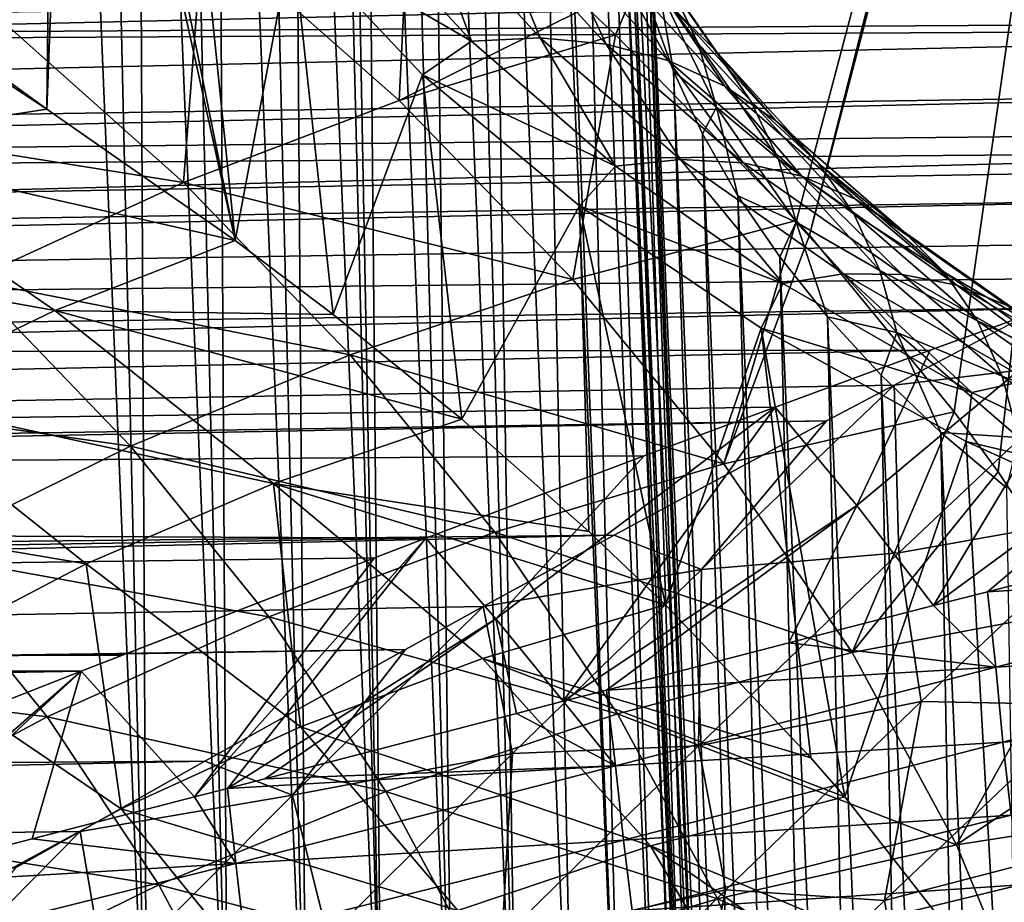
# Model space of a CAD drawing. Header units: metres. Extents: x -109 to 109, y -78 to 121.
# Tile 753 of 1056: x -16.67 to -11.45, y 1.96 to 6.64. Entities that reach past the tile are written whole.
import ezdxf

# ---------------------------------------------------------------- set-up
doc = ezdxf.new("R2010")
doc.units = ezdxf.units.M
doc.layers.add('solid_508554_SW0001', color=7, linetype='CONTINUOUS')

msp = doc.modelspace()

# ---------------------------------------------------------------- linework, layer by layer
at = {"layer": 'solid_508554_SW0001'}
for points in [[(-10.212944, 14.224391, -21.562632), (-13.514288, 6.563154, -34.832283), (-13.668057, 6.707753, -34.581833)], [(-10.212944, 14.224391, -21.562632), (-10.413769, 13.676617, -22.511406), (-13.514288, 6.563154, -34.832283)], [(-10.413769, 13.676617, -22.511406), (-12.554929, 5.577331, -36.53978), (-13.514288, 6.563154, -34.832283)], [(-10.413769, 13.676617, -22.511406), (-12.486519, 5.500618, -36.672649), (-12.554929, 5.577331, -36.53978)], [(-10.413769, 13.676617, -22.511406), (-10.497465, 13.12061, -23.474436), (-12.486519, 5.500618, -36.672649)], [(-26.596136, 13.493012, -16.429419), (-16.850021, 6.37776, -28.753395), (-16.528309, 6.168246, -29.116283)], [(-16.481787, 10.233906, -22.074356), (-26.596136, 13.493012, -16.429419), (-16.528309, 6.168246, -29.116283)], [(-10.497465, 13.12061, -23.474436), (-11.719492, 4.563523, -38.295746), (-12.486519, 5.500618, -36.672649)], [(-10.497465, 13.12061, -23.474436), (-11.486973, 4.24539, -38.846767), (-11.719492, 4.563523, -38.295746)], [(-10.497465, 13.12061, -23.474436), (-11.010351, 3.525002, -40.094517), (-11.486973, 4.24539, -38.846767)], [(-34.869118, 11.46491, -7.773969), (-4.682198, -7.183285, 2.992571), (-32.970078, 13.057232, -8.693296)], [(-4.682198, -7.183285, 2.992571), (-4.682198, 13.057236, -8.693299), (-32.970078, 13.057232, -8.693296)], [(-16.481787, 12.484694, -12.385273), (-15.998173, 0.732994, -5.041996), (-50.503654, 0.732994, -5.041996)], [(-26.596104, 12.484694, -12.385273), (-16.481787, 12.484694, -12.385273), (-50.503654, 0.732994, -5.041996)], [(-16.268469, 12.486979, -12.395666), (-15.998173, 0.732994, -5.041996), (-16.481787, 12.484694, -12.385273)], [(-16.268469, 12.486979, -12.395666), (-16.056137, 12.481189, -12.418915), (-15.998173, 0.732994, -5.041996)], [(-16.056137, 12.481189, -12.418915), (-15.571157, 0.717728, -5.068438), (-15.998173, 0.732994, -5.041996)], [(-16.056137, 12.481189, -12.418915), (-15.845757, 12.467334, -12.454942), (-15.571157, 0.717728, -5.068438)], [(-15.845757, 12.467334, -12.454942), (-15.63845, 12.445466, -12.503591), (-15.571157, 0.717728, -5.068438)], [(-15.63845, 12.445466, -12.503591), (-15.152996, 0.672253, -5.147202), (-15.571157, 0.717728, -5.068438)], [(-15.63845, 12.445466, -12.503591), (-15.435456, 12.415709, -12.564583), (-15.152996, 0.672253, -5.147202)], [(-15.435456, 12.415709, -12.564583), (-15.237818, 12.378215, -12.637601), (-15.152996, 0.672253, -5.147202)], [(-15.237818, 12.378215, -12.637601), (-14.752173, 0.597513, -5.276656), (-15.152996, 0.672253, -5.147202)], [(-15.237818, 12.378215, -12.637601), (-15.046507, 12.333173, -12.722282), (-14.752173, 0.597513, -5.276656)], [(-15.046507, 12.333173, -12.722282), (-14.975811, 12.314162, -12.75736), (-14.752173, 0.597513, -5.276656)], [(-14.975811, 12.314162, -12.75736), (-14.862483, 12.280807, -12.818206), (-14.752173, 0.597513, -5.276656)], [(-14.862483, 12.280807, -12.818206), (-14.376807, 0.495039, -5.454146), (-14.752173, 0.597513, -5.276656)], [(-14.862483, 12.280807, -12.818206), (-14.686695, 12.221384, -12.924878), (-14.376807, 0.495039, -5.454146)], [(-14.686695, 12.221384, -12.924878), (-14.52005, 12.155212, -13.041749), (-14.376807, 0.495039, -5.454146)], [(-14.52005, 12.155212, -13.041749), (-14.034492, 0.366918, -5.67606), (-14.376807, 0.495039, -5.454146)], [(-14.52005, 12.155212, -13.041749), (-14.348038, 12.074894, -13.181615), (-14.034492, 0.366918, -5.67606)], [(-14.348038, 12.074894, -13.181615), (-14.217513, 12.003996, -13.303672), (-14.034492, 0.366918, -5.67606)], [(-14.217513, 12.003996, -13.303672), (-13.732153, 0.215748, -5.937893), (-14.034492, 0.366918, -5.67606)], [(-14.217513, 12.003996, -13.303672), (-13.961012, 11.830225, -13.598656), (-13.732153, 0.215748, -5.937893)], [(-13.961012, 11.830225, -13.598656), (-13.475909, 0.04459, -6.234347), (-13.732153, 0.215748, -5.937893)], [(-13.961012, 11.830225, -13.598656), (-13.926538, 11.802172, -13.64582), (-13.475909, 0.04459, -6.234347)], [(-13.926538, 11.802172, -13.64582), (-13.755768, 11.637436, -13.9207), (-13.475909, 0.04459, -6.234347)], [(-13.755768, 11.637436, -13.9207), (-13.270961, -0.143093, -6.559423), (-13.475909, 0.04459, -6.234347)], [(-13.755768, 11.637436, -13.9207), (-13.654901, 11.50825, -14.134084), (-13.270961, -0.143093, -6.559423)], [(-13.654901, 11.50825, -14.134084), (-13.121481, -0.343504, -6.906546), (-13.270961, -0.143093, -6.559423)], [(-13.654901, 11.50825, -14.134084), (-13.605953, 11.429547, -14.263257), (-13.121481, -0.343504, -6.906546)], [(-34.869118, 11.46491, -7.773969), (-36.770775, 9.875168, -6.856131), (-4.682198, -7.183285, 2.992571)], [(-13.605953, 11.429547, -14.263257), (-13.030532, -0.552585, -7.268684), (-13.121481, -0.343504, -6.906546)], [(-13.605953, 11.429547, -14.263257), (-13.514616, 11.210789, -14.61936), (-13.030532, -0.552585, -7.268684)], [(-13.514616, 11.210789, -14.61936), (-13.511229, 11.198131, -14.639839), (-13.030532, -0.552585, -7.268684)], [(-13.511229, 11.198131, -14.639839), (-13.483615, 10.985607, -14.981767), (-13.030532, -0.552585, -7.268684)], [(-13.483615, 10.985607, -14.981767), (-13, -4.267006, -13.70225), (-13, -0.766092, -7.63849)], [(-13.483615, 10.985607, -14.981767), (-13.483615, 7.726501, -20.626705), (-13, -4.267006, -13.70225)], [(-13.030532, -0.552585, -7.268684), (-13.483615, 10.985607, -14.981767), (-13, -0.766092, -7.63849)], [(-16.402763, 9.42788, -23.470432), (-16.481787, 10.233906, -22.074356), (-16.528309, 6.168246, -29.116283)], [(-36.770775, 9.875168, -6.856131), (-37.230968, 9.509166, -6.64482), (-4.682198, -7.183285, 2.992571)], [(-37.230968, 9.509166, -6.64482), (-37.714027, 9.16053, -6.443535), (-4.682198, -7.183285, 2.992571)], [(-16.402763, 9.42788, -23.470432), (-16.528309, 6.168246, -29.116283), (-15.529893, 5.472435, -30.321465)], [(-16.165689, 8.627684, -24.856413), (-16.402763, 9.42788, -23.470432), (-15.529893, 5.472435, -30.321465)], [(-37.714027, 9.16053, -6.443535), (-38.218876, 8.830504, -6.252995), (-4.682198, -7.183285, 2.992571)], [(-38.218876, 8.830504, -6.252995), (-38.744343, 8.520358, -6.073932), (-4.682198, -7.183285, 2.992571)], [(-15.772943, 7.843112, -26.215332), (-16.165689, 8.627684, -24.856413), (-15.529893, 5.472435, -30.321465)], [(-38.744343, 8.520358, -6.073932), (-39.28907, 8.231194, -5.906983), (-4.682198, -7.183285, 2.992571)], [(-39.28907, 8.231194, -5.906983), (-39.851555, 7.963991, -5.752713), (-4.682198, -7.183285, 2.992571)], [(-80.94873, 6.774532, 22.816147), (-80.942688, 6.112683, 22.975096), (-5.591824, 7.937813, 24.85957)], [(-80.942688, 6.112683, 22.975096), (-6.763608, 7.378486, 24.960306), (-5.591824, 7.937813, 24.85957)], [(-39.851555, 7.963991, -5.752713), (-40.430286, 7.719659, -5.611648), (-4.682198, -7.183285, 2.992571)], [(-15.228233, 7.081518, -27.534451), (-15.772943, 7.843112, -26.215332), (-15.529893, 5.472435, -30.321465)], [(-13.483615, 7.726501, -20.626705), (-13.466309, 7.385034, -21.218143), (-13, -4.267006, -13.70225)], [(-40.430286, 7.719659, -5.611648), (-40.88192, 7.549141, -5.513199), (-4.682198, -7.183285, 2.992571)], [(-40.88192, 7.549141, -5.513199), (-41.024212, 7.498913, -5.4842), (-4.682198, -7.183285, 2.992571)], [(-14.661793, 6.215085, -35.330021), (-15.699041, 7.13377, -33.739044), (-14.595566, 7.517538, -33.179245)], [(-13.668057, 6.707753, -34.581833), (-14.661793, 6.215085, -35.330021), (-14.595566, 7.517538, -33.179245)], [(-41.024212, 7.498913, -5.4842), (-41.632576, 7.302232, -5.370646), (-4.682198, -7.183285, 2.992571)], [(-80.942688, 6.112683, 22.975096), (-7.605454, 6.968668, 25.014835), (-6.763608, 7.378486, 24.960306)], [(-13.466309, 7.385034, -21.218143), (-12.982184, -4.607184, -14.291457), (-13, -4.267006, -13.70225)], [(-13.466309, 7.385034, -21.218143), (-13.414434, 7.044444, -21.808064), (-12.982184, -4.607184, -14.291457)], [(-41.632576, 7.302232, -5.370646), (-42.254608, 7.130056, -5.271241), (-4.682198, -7.183285, 2.992571)], [(-5.058661, 7.233901, 21.748165), (-51.110764, 6.363555, 20.544594), (-51.108322, 7.094298, 20.301525)], [(-5.058661, 7.233901, 21.748165), (-6.852509, 6.642309, 21.841087), (-51.110764, 6.363555, 20.544594)], [(-14.913551, 7.223379, -27.23035), (-15.228233, 7.081518, -27.534451), (-14.278491, 6.528084, -28.434635)], [(-14.913551, 7.223379, -27.23035), (-14.278491, 6.528084, -28.434635), (-14.53311, 7.224071, -27.054882)], [(-14.53311, 7.224071, -27.054882), (-13.91425, 6.546513, -28.228445), (-14.167648, 7.173059, -26.856487)], [(-14.278491, 6.528084, -28.434635), (-13.91425, 6.546513, -28.228445), (-14.53311, 7.224071, -27.054882)], [(-14.167648, 7.173059, -26.856487), (-13.56435, 6.51254, -28.00054), (-13.824293, 7.07134, -26.639036)], [(-13.91425, 6.546513, -28.228445), (-13.56435, 6.51254, -28.00054), (-14.167648, 7.173059, -26.856487)], [(-42.254608, 7.130056, -5.271241), (-42.889103, 6.983013, -5.186345), (-4.682198, -7.183285, 2.992571)], [(-15.803199, 5.780092, -35.770176), (-16.798094, 6.664464, -34.239326), (-15.699041, 7.13377, -33.739044)], [(-14.661793, 6.215085, -35.330021), (-15.803199, 5.780092, -35.770176), (-15.699041, 7.13377, -33.739044)], [(-13.426444, 7.11567, -24.826286), (-12.990903, 6.486464, -25.916105), (-13.225767, 6.83075, -24.593748)], [(-13.230126, 6.724661, -26.164215), (-12.990903, 6.486464, -25.916105), (-13.426444, 7.11567, -24.826286)], [(-13.381315, 7.1464, -23.269798), (-13.075571, 6.516252, -24.361248), (-13.282267, 6.803792, -23.04995)], [(-13.225767, 6.83075, -24.593748), (-13.075571, 6.516252, -24.361248), (-13.381315, 7.1464, -23.269798)], [(-15.228233, 7.081518, -27.534451), (-15.529893, 5.472435, -30.321465), (-15.010794, 5.079753, -31.00161)], [(-14.536806, 6.350268, -28.801012), (-15.228233, 7.081518, -27.534451), (-15.010794, 5.079753, -31.00161)], [(-14.278491, 6.528084, -28.434635), (-15.228233, 7.081518, -27.534451), (-14.536806, 6.350268, -28.801012)], [(-13.824293, 7.07134, -26.639036), (-13.235617, 6.426829, -27.755362), (-13.509741, 6.920896, -26.406769)], [(-13.56435, 6.51254, -28.00054), (-13.235617, 6.426829, -27.755362), (-13.824293, 7.07134, -26.639036)], [(-13.414434, 7.044444, -21.808064), (-12.928782, -4.946457, -14.879095), (-12.982184, -4.607184, -14.291457)], [(-13.414434, 7.044444, -21.808064), (-13.328126, 6.705604, -22.394951), (-12.928782, -4.946457, -14.879095)], [(-80.942688, 6.112683, 22.975096), (-80.938202, 5.692484, 23.051933), (-7.605454, 6.968668, 25.014835)], [(-80.938202, 5.692484, 23.051933), (-7.90768, 6.819988, 25.030664), (-7.605454, 6.968668, 25.014835)], [(-42.889103, 6.983013, -5.186345), (-43.534229, 6.861862, -5.116398), (-4.682198, -7.183285, 2.992571)], [(-13.509741, 6.920896, -26.406769), (-12.934459, 6.291049, -27.497694), (-13.230126, 6.724661, -26.164215)], [(-13.235617, 6.426829, -27.755362), (-12.934459, 6.291049, -27.497694), (-13.509741, 6.920896, -26.406769)], [(-43.534229, 6.861862, -5.116398), (-44.187977, 6.76719, -5.061739), (-4.682198, -7.183285, 2.992571)], [(-80.938202, 5.692484, 23.051933), (-80.93174, 5.154187, 23.123865), (-7.90768, 6.819988, 25.030664)], [(-80.93174, 5.154187, 23.123865), (-9.032763, 6.259046, 25.071741), (-7.90768, 6.819988, 25.030664)], [(-13.282267, 6.803792, -23.04995), (-13.207604, 6.369385, -22.977299), (-13.328126, 6.705604, -22.394951)], [(-13.282267, 6.803792, -23.04995), (-12.978785, 6.178308, -24.13332), (-13.207604, 6.369385, -22.977299)], [(-13.075571, 6.516252, -24.361248), (-12.978785, 6.178308, -24.13332), (-13.282267, 6.803792, -23.04995)], [(-13.225767, 6.83075, -24.593748), (-12.796736, 6.210948, -25.667276), (-13.075571, 6.516252, -24.361248)], [(-12.990903, 6.486464, -25.916105), (-12.796736, 6.210948, -25.667276), (-13.225767, 6.83075, -24.593748)], [(-44.187977, 6.76719, -5.061739), (-44.848324, 6.699342, -5.022567), (-4.682198, -7.183285, 2.992571)], [(-44.848324, 6.699342, -5.022567), (-45.513195, 6.658569, -4.999027), (-4.682198, -7.183285, 2.992571)], [(-13.668057, 6.707753, -34.581833), (-13.514288, 6.563154, -34.832283), (-14.661793, 6.215085, -35.330021)], [(-13.328126, 6.705604, -22.394951), (-12.839952, -5.283816, -15.463417), (-12.928782, -4.946457, -14.879095)], [(-13.328126, 6.705604, -22.394951), (-13.207604, 6.369385, -22.977299), (-12.839952, -5.283816, -15.463417)], [(-13.230126, 6.724661, -26.164215), (-12.666751, 6.107852, -27.232561), (-12.990903, 6.486464, -25.916105)], [(-12.934459, 6.291049, -27.497694), (-12.666751, 6.107852, -27.232561), (-13.230126, 6.724661, -26.164215)], [(-6.852509, 6.642309, 21.841087), (-6.978152, 6.600075, 21.845884), (-51.110764, 6.363555, 20.544594)], [(-46.180508, 6.644997, -4.991191), (-50.351505, 6.265568, -4.772128), (-4.682198, -7.183285, 2.992571)], [(-45.513195, 6.658569, -4.999027), (-46.180508, 6.644997, -4.991191), (-4.682198, -7.183285, 2.992571)], [(-15.803199, 5.780092, -35.770176), (-17.883825, 6.111636, -34.679802), (-16.798094, 6.664464, -34.239326)], [(-6.978152, 6.600075, 21.845884), (-51.114517, 5.610165, 20.704668), (-51.110764, 6.363555, 20.544594)], [(-6.978152, 6.600075, 21.845884), (-8.585925, 6.051288, 21.886559), (-51.114517, 5.610165, 20.704668)], [(-13.741123, 5.265362, -36.974735), (-14.661793, 6.215085, -35.330021), (-13.514288, 6.563154, -34.832283)], [(-14.278491, 6.528084, -28.434635), (-14.536806, 6.350268, -28.801012), (-13.514122, 5.866122, -29.581188)], [(-14.278491, 6.528084, -28.434635), (-13.514122, 5.866122, -29.581188), (-13.91425, 6.546513, -28.228445)], [(-13.91425, 6.546513, -28.228445), (-13.16938, 5.901437, -29.345751), (-13.56435, 6.51254, -28.00054)], [(-13.514122, 5.866122, -29.581188), (-13.16938, 5.901437, -29.345751), (-13.91425, 6.546513, -28.228445)], [(-12.554929, 5.577331, -36.53978), (-13.741123, 5.265362, -36.974735), (-13.514288, 6.563154, -34.832283)], [(-13.56435, 6.51254, -28.00054), (-12.838212, 5.883686, -29.089748), (-13.235617, 6.426829, -27.755362)], [(-13.16938, 5.901437, -29.345751), (-12.838212, 5.883686, -29.089748), (-13.56435, 6.51254, -28.00054)], [(-13.075571, 6.516252, -24.361248), (-12.651412, 5.903488, -25.422586), (-12.978785, 6.178308, -24.13332)], [(-12.796736, 6.210948, -25.667276), (-12.651412, 5.903488, -25.422586), (-13.075571, 6.516252, -24.361248)], [(-12.990903, 6.486464, -25.916105), (-12.437715, 5.880806, -26.965134), (-12.796736, 6.210948, -25.667276)], [(-12.666751, 6.107852, -27.232561), (-12.437715, 5.880806, -26.965134), (-12.990903, 6.486464, -25.916105)], [(-13.235617, 6.426829, -27.755362), (-12.527076, 5.813215, -28.818172), (-12.934459, 6.291049, -27.497694)], [(-12.838212, 5.883686, -29.089748), (-12.527076, 5.813215, -28.818172), (-13.235617, 6.426829, -27.755362)], [(-17.760708, 5.978119, -29.341105), (-16.528309, 6.168246, -29.116283), (-16.850021, 6.37776, -28.753395)], [(-13.207604, 6.369385, -22.977299), (-12.715907, -5.618459, -16.043036), (-12.839952, -5.283816, -15.463417)], [(-13.207604, 6.369385, -22.977299), (-13.053179, 6.03665, -23.553614), (-12.715907, -5.618459, -16.043036)], [(-12.978785, 6.178308, -24.13332), (-13.053179, 6.03665, -23.553614), (-13.207604, 6.369385, -22.977299)], [(-14.536806, 6.350268, -28.801012), (-15.010794, 5.079753, -31.00161), (-14.328008, 4.525234, -31.962065)], [(-13.705361, 5.656452, -30.002739), (-14.536806, 6.350268, -28.801012), (-14.328008, 4.525234, -31.962065)], [(-13.514122, 5.866122, -29.581188), (-14.536806, 6.350268, -28.801012), (-13.705361, 5.656452, -30.002739)], [(-50.351505, 6.265568, -4.772128), (-50.351505, -7.183285, 2.992571), (-4.682198, -7.183285, 2.992571)], [(-12.934459, 6.291049, -27.497694), (-12.24204, 5.691398, -28.536322), (-12.666751, 6.107852, -27.232561)], [(-12.527076, 5.813215, -28.818172), (-12.24204, 5.691398, -28.536322), (-12.934459, 6.291049, -27.497694)], [(-80.93174, 5.154187, 23.123865), (-80.924133, 4.591235, 23.167868), (-9.032763, 6.259046, 25.071741)], [(-80.924133, 4.591235, 23.167868), (-9.83484, 5.852258, 25.083288), (-9.032763, 6.259046, 25.071741)], [(-13.741123, 5.265362, -36.974735), (-15.803199, 5.780092, -35.770176), (-14.661793, 6.215085, -35.330021)], [(-12.796736, 6.210948, -25.667276), (-12.251815, 5.614343, -26.700626), (-12.651412, 5.903488, -25.422586)], [(-12.437715, 5.880806, -26.965134), (-12.251815, 5.614343, -26.700626), (-12.796736, 6.210948, -25.667276)], [(-17.760708, 5.978119, -29.341105), (-15.529893, 5.472435, -30.321465), (-16.528309, 6.168246, -29.116283)], [(-12.978785, 6.178308, -24.13332), (-12.865246, 5.708252, -24.122414), (-13.053179, 6.03665, -23.553614)], [(-12.978785, 6.178308, -24.13332), (-12.557765, 5.570079, -25.186802), (-12.865246, 5.708252, -24.122414)], [(-12.651412, 5.903488, -25.422586), (-12.557765, 5.570079, -25.186802), (-12.978785, 6.178308, -24.13332)], [(-15.803199, 5.780092, -35.770176), (-16.930702, 5.261013, -36.151043), (-17.883825, 6.111636, -34.679802)], [(-12.666751, 6.107852, -27.232561), (-11.988664, 5.52061, -28.249693), (-12.437715, 5.880806, -26.965134)], [(-12.24204, 5.691398, -28.536322), (-11.988664, 5.52061, -28.249693), (-12.666751, 6.107852, -27.232561)], [(-8.585925, 6.051288, 21.886559), (-8.890319, 5.945632, 21.88983), (-51.114517, 5.610165, 20.704668)], [(-13.053179, 6.03665, -23.553614), (-12.557047, -5.949308, -16.616083), (-12.715907, -5.618459, -16.043036)], [(-13.053179, 6.03665, -23.553614), (-12.865246, 5.708252, -24.122414), (-12.557047, -5.949308, -16.616083)], [(-16.485723, 5.101154, -30.859787), (-17.760708, 5.978119, -29.341105), (-18.664722, 5.492297, -29.871483)], [(-16.485723, 5.101154, -30.859787), (-15.529893, 5.472435, -30.321465), (-17.760708, 5.978119, -29.341105)], [(-8.890319, 5.945632, 21.88983), (-51.119534, 4.843579, 20.77973), (-51.114517, 5.610165, 20.704668)], [(-8.890319, 5.945632, 21.88983), (-10.252916, 5.46583, 21.886436), (-51.119534, 4.843579, 20.77973)], [(-13.514122, 5.866122, -29.581188), (-12.627367, 5.243485, -30.659626), (-13.16938, 5.901437, -29.345751)], [(-13.16938, 5.901437, -29.345751), (-12.305246, 5.294684, -30.396677), (-12.838212, 5.883686, -29.089748)], [(-12.627367, 5.243485, -30.659626), (-12.305246, 5.294684, -30.396677), (-13.16938, 5.901437, -29.345751)], [(-12.651412, 5.903488, -25.422586), (-12.112679, 5.313658, -26.444201), (-12.557765, 5.570079, -25.186802)], [(-12.251815, 5.614343, -26.700626), (-12.112679, 5.313658, -26.444201), (-12.651412, 5.903488, -25.422586)], [(-80.924133, 4.591235, 23.167868), (-10.148746, 5.691421, 25.083662), (-9.83484, 5.852258, 25.083288)], [(-13.514122, 5.866122, -29.581188), (-13.705361, 5.656452, -30.002739), (-12.627367, 5.243485, -30.659626)], [(-12.838212, 5.883686, -29.089748), (-11.995809, 5.292191, -30.114248), (-12.527076, 5.813215, -28.818172)], [(-12.305246, 5.294684, -30.396677), (-11.995809, 5.292191, -30.114248), (-12.838212, 5.883686, -29.089748)], [(-12.437715, 5.880806, -26.965134), (-11.771888, 5.304184, -27.963873), (-12.251815, 5.614343, -26.700626)], [(-11.988664, 5.52061, -28.249693), (-11.771888, 5.304184, -27.963873), (-12.437715, 5.880806, -26.965134)], [(-12.527076, 5.813215, -28.818172), (-11.705088, 5.236054, -29.817844), (-12.24204, 5.691398, -28.536322)], [(-11.995809, 5.292191, -30.114248), (-11.705088, 5.236054, -29.817844), (-12.527076, 5.813215, -28.818172)], [(-14.92067, 4.865886, -37.352619), (-16.930702, 5.261013, -36.151043), (-15.803199, 5.780092, -35.770176)], [(-13.741123, 5.265362, -36.974735), (-14.92067, 4.865886, -37.352619), (-15.803199, 5.780092, -35.770176)], [(-80.924133, 4.591235, 23.167868), (-80.918129, 4.185856, 23.180025), (-10.148746, 5.691421, 25.083662)], [(-80.918129, 4.185856, 23.180025), (-11.266255, 5.112192, 25.065367), (-10.148746, 5.691421, 25.083662)], [(-12.865246, 5.708252, -24.122414), (-12.363714, -6.275648, -17.18132), (-12.557047, -5.949308, -16.616083)], [(-12.865246, 5.708252, -24.122414), (-12.644288, 5.385036, -24.682241), (-12.363714, -6.275648, -17.18132)], [(-12.557765, 5.570079, -25.186802), (-12.644288, 5.385036, -24.682241), (-12.865246, 5.708252, -24.122414)], [(-12.24204, 5.691398, -28.536322), (-11.438755, 5.12737, -29.513247), (-11.988664, 5.52061, -28.249693)], [(-11.705088, 5.236054, -29.817844), (-11.438755, 5.12737, -29.513247), (-12.24204, 5.691398, -28.536322)], [(-13.705361, 5.656452, -30.002739), (-14.328008, 4.525234, -31.962065), (-13.656285, 3.929888, -32.993237)], [(-13.705361, 5.656452, -30.002739), (-13.656285, 3.929888, -32.993237), (-13.249446, 3.540619, -33.667469)], [(-12.741879, 5.006721, -31.128103), (-13.705361, 5.656452, -30.002739), (-13.249446, 3.540619, -33.667469)], [(-12.627367, 5.243485, -30.659626), (-13.705361, 5.656452, -30.002739), (-12.741879, 5.006721, -31.128103)], [(-12.251815, 5.614343, -26.700626), (-11.595941, 5.046339, -27.684439), (-12.112679, 5.313658, -26.444201)], [(-11.771888, 5.304184, -27.963873), (-11.595941, 5.046339, -27.684439), (-12.251815, 5.614343, -26.700626)], [(-12.939857, 4.288537, -38.666374), (-13.741123, 5.265362, -36.974735), (-12.554929, 5.577331, -36.53978)], [(-12.486519, 5.500618, -36.672649), (-12.939857, 4.288537, -38.666374), (-12.554929, 5.577331, -36.53978)], [(-12.557765, 5.570079, -25.186802), (-12.390873, 5.06783, -25.231659), (-12.644288, 5.385036, -24.682241)], [(-12.557765, 5.570079, -25.186802), (-12.023021, 4.984616, -26.200855), (-12.390873, 5.06783, -25.231659)], [(-12.112679, 5.313658, -26.444201), (-12.023021, 4.984616, -26.200855), (-12.557765, 5.570079, -25.186802)], [(-17.435696, 4.644166, -31.339434), (-16.485723, 5.101154, -30.859787), (-18.664722, 5.492297, -29.871483)], [(-12.486519, 5.500618, -36.672649), (-11.719492, 4.563523, -38.295746), (-12.939857, 4.288537, -38.666374)], [(-11.988664, 5.52061, -28.249693), (-11.202004, 4.968256, -29.206398), (-11.771888, 5.304184, -27.963873)], [(-11.438755, 5.12737, -29.513247), (-11.202004, 4.968256, -29.206398), (-11.988664, 5.52061, -28.249693)], [(-10.252916, 5.46583, 21.886436), (-10.788867, 5.274172, 21.876749), (-51.119534, 4.843579, 20.77973)], [(-16.485723, 5.101154, -30.859787), (-15.010794, 5.079753, -31.00161), (-15.529893, 5.472435, -30.321465)], [(-12.644288, 5.385036, -24.682241), (-12.136565, -6.596372, -17.736832), (-12.363714, -6.275648, -17.18132)], [(-12.644288, 5.385036, -24.682241), (-12.390873, 5.06783, -25.231659), (-12.136565, -6.596372, -17.736832)], [(-10.788867, 5.274172, 21.876749), (-11.846932, 4.890662, 21.843119), (-51.119534, 4.843579, 20.77973)], [(-12.627367, 5.243485, -30.659626), (-11.626257, 4.665814, -31.660181), (-12.305246, 5.294684, -30.396677)], [(-12.305246, 5.294684, -30.396677), (-11.329675, 4.731749, -31.37171), (-11.995809, 5.292191, -30.114248)], [(-11.626257, 4.665814, -31.660181), (-11.329675, 4.731749, -31.37171), (-12.305246, 5.294684, -30.396677)], [(-12.234701, 4.066786, 21.798893), (-11.846932, 4.890662, 21.843119), (-10.788867, 5.274172, 21.876749)], [(-11.82825, 3.536993, 21.846523), (-12.234701, 4.066786, 21.798893), (-10.788867, 5.274172, 21.876749)], [(-12.112679, 5.313658, -26.444201), (-11.464253, 4.752104, -27.41684), (-12.023021, 4.984616, -26.200855)], [(-11.595941, 5.046339, -27.684439), (-11.464253, 4.752104, -27.41684), (-12.112679, 5.313658, -26.444201)], [(-11.995809, 5.292191, -30.114248), (-11.044769, 4.743412, -31.06476), (-11.705088, 5.236054, -29.817844)], [(-11.329675, 4.731749, -31.37171), (-11.044769, 4.743412, -31.06476), (-11.995809, 5.292191, -30.114248)], [(-11.82825, 3.536993, 21.846523), (-10.788867, 5.274172, 21.876749), (-10.300329, 4.660298, 21.934893)], [(-11.771888, 5.304184, -27.963873), (-10.999453, 4.761817, -28.90328), (-11.595941, 5.046339, -27.684439)], [(-11.202004, 4.968256, -29.206398), (-10.999453, 4.761817, -28.90328), (-11.771888, 5.304184, -27.963873)], [(-16.085773, 4.381734, -37.671745), (-18.036983, 4.661149, -36.470108), (-16.930702, 5.261013, -36.151043)], [(-14.92067, 4.865886, -37.352619), (-16.085773, 4.381734, -37.671745), (-16.930702, 5.261013, -36.151043)], [(-12.939857, 4.288537, -38.666374), (-14.92067, 4.865886, -37.352619), (-13.741123, 5.265362, -36.974735)], [(-12.627367, 5.243485, -30.659626), (-12.741879, 5.006721, -31.128103), (-11.626257, 4.665814, -31.660181)], [(-11.705088, 5.236054, -29.817844), (-10.777098, 4.700575, -30.745321), (-11.438755, 5.12737, -29.513247)], [(-11.044769, 4.743412, -31.06476), (-10.777098, 4.700575, -30.745321), (-11.705088, 5.236054, -29.817844)], [(-80.918129, 4.185856, 23.180025), (-80.906685, 3.483892, 23.162571), (-11.266255, 5.112192, 25.065367)], [(-80.906685, 3.483892, 23.162571), (-12.037889, 4.705667, 25.034185), (-11.266255, 5.112192, 25.065367)], [(-17.435696, 4.644166, -31.339434), (-15.326728, 4.184668, -32.446903), (-16.485723, 5.101154, -30.859787)], [(-16.485723, 5.101154, -30.859787), (-14.328008, 4.525234, -31.962065), (-15.010794, 5.079753, -31.00161)], [(-16.485723, 5.101154, -30.859787), (-15.326728, 4.184668, -32.446903), (-14.328008, 4.525234, -31.962065)], [(-12.390873, 5.06783, -25.231659), (-11.876063, -6.910825, -18.281479), (-12.136565, -6.596372, -17.736832)], [(-12.390873, 5.06783, -25.231659), (-12.10565, 4.757448, -25.769255), (-11.876063, -6.910825, -18.281479)], [(-12.023021, 4.984616, -26.200855), (-12.10565, 4.757448, -25.769255), (-12.390873, 5.06783, -25.231659)], [(-10.932477, 4.836919, 25.089697), (-11.266255, 5.112192, 25.065367), (-12.037889, 4.705667, 25.034185)], [(-11.595941, 5.046339, -27.684439), (-10.835051, 4.512079, -28.609804), (-11.464253, 4.752104, -27.41684)], [(-10.999453, 4.761817, -28.90328), (-10.835051, 4.512079, -28.609804), (-11.595941, 5.046339, -27.684439)], [(-12.741879, 5.006721, -31.128103), (-13.249446, 3.540619, -33.667469), (-12.479589, 2.730027, -35.071453)], [(-12.741879, 5.006721, -31.128103), (-12.479589, 2.730027, -35.071453), (-12.299824, 2.52392, -35.428444)], [(-11.655655, 4.407351, -32.166245), (-12.741879, 5.006721, -31.128103), (-12.299824, 2.52392, -35.428444)], [(-11.626257, 4.665814, -31.660181), (-12.741879, 5.006721, -31.128103), (-11.655655, 4.407351, -32.166245)], [(-12.023021, 4.984616, -26.200855), (-11.789352, 4.454689, -26.29365), (-12.10565, 4.757448, -25.769255)], [(-12.023021, 4.984616, -26.200855), (-11.379394, 4.427219, -27.166296), (-11.789352, 4.454689, -26.29365)], [(-11.464253, 4.752104, -27.41684), (-11.379394, 4.427219, -27.166296), (-12.023021, 4.984616, -26.200855)], [(-11.846932, 4.890662, 21.843119), (-51.125755, 4.073412, 20.768854), (-51.119534, 4.843579, 20.77973)], [(-11.846932, 4.890662, 21.843119), (-12.667945, 4.588662, 21.803179), (-51.125755, 4.073412, 20.768854)], [(-14.153237, 3.925648, -38.980072), (-16.085773, 4.381734, -37.671745), (-14.92067, 4.865886, -37.352619)], [(-12.939857, 4.288537, -38.666374), (-14.153237, 3.925648, -38.980072), (-14.92067, 4.865886, -37.352619)], [(-12.234701, 4.066786, 21.798893), (-12.667945, 4.588662, 21.803179), (-11.846932, 4.890662, 21.843119)], [(-10.932477, 4.836919, 25.089697), (-12.037889, 4.705667, 25.034185), (-12.012669, 3.816199, 25.038902)], [(-10.932477, 4.836919, 25.089697), (-12.012669, 3.816199, 25.038902), (-10.841434, 4.025293, 25.189739)], [(-12.10565, 4.757448, -25.769255), (-11.583113, -7.217917, -18.813379), (-11.876063, -6.910825, -18.281479)], [(-12.10565, 4.757448, -25.769255), (-11.789352, 4.454689, -26.29365), (-11.583113, -7.217917, -18.813379)], [(-11.464253, 4.752104, -27.41684), (-10.712005, 4.223912, -28.331697), (-11.379394, 4.427219, -27.166296)], [(-10.835051, 4.512079, -28.609804), (-10.712005, 4.223912, -28.331697), (-11.464253, 4.752104, -27.41684)], [(-80.906685, 3.483892, 23.162571), (-12.395479, 4.515645, 25.014395), (-12.037889, 4.705667, 25.034185)], [(-13.058967, 3.729051, 24.935703), (-12.037889, 4.705667, 25.034185), (-12.395479, 4.515645, 25.014395)], [(-13.058967, 3.729051, 24.935703), (-12.012669, 3.816199, 25.038902), (-12.037889, 4.705667, 25.034185)], [(-11.626257, 4.665814, -31.660181), (-10.519858, 4.13834, -32.573795), (-11.329675, 4.731749, -31.37171)], [(-16.085773, 4.381734, -37.671745), (-17.228872, 3.815981, -37.93), (-18.036983, 4.661149, -36.470108)], [(-11.543501, 3.610263, 21.879337), (-11.82825, 3.536993, 21.846523), (-10.300329, 4.660298, 21.934893)], [(-11.626257, 4.665814, -31.660181), (-11.655655, 4.407351, -32.166245), (-10.519858, 4.13834, -32.573795)], [(-11.029615, 3.742239, 21.937109), (-11.543501, 3.610263, 21.879337), (-10.300329, 4.660298, 21.934893)], [(-18.371218, 4.10488, -31.75807), (-16.318981, 3.757875, -32.873402), (-17.435696, 4.644166, -31.339434)], [(-17.435696, 4.644166, -31.339434), (-16.318981, 3.757875, -32.873402), (-15.326728, 4.184668, -32.446903)], [(-12.667945, 4.588662, 21.803179), (-13.361791, 4.330395, 21.75952), (-51.125755, 4.073412, 20.768854)], [(-14.147798, 3.46611, 21.61631), (-13.361791, 4.330395, 21.75952), (-12.667945, 4.588662, 21.803179)], [(-13.791989, 3.029563, 21.603554), (-14.147798, 3.46611, 21.61631), (-12.667945, 4.588662, 21.803179)], [(-13.791989, 3.029563, 21.603554), (-12.667945, 4.588662, 21.803179), (-12.234701, 4.066786, 21.798893)], [(-12.260807, 3.288546, -40.398113), (-12.939857, 4.288537, -38.666374), (-11.719492, 4.563523, -38.295746)], [(-11.486973, 4.24539, -38.846767), (-12.260807, 3.288546, -40.398113), (-11.719492, 4.563523, -38.295746)], [(-80.906685, 3.483892, 23.162571), (-80.901978, 3.216513, 23.143045), (-12.395479, 4.515645, 25.014395)], [(-80.901978, 3.216513, 23.143045), (-13.521557, 3.909743, 24.928942), (-12.395479, 4.515645, 25.014395)], [(-15.326728, 4.184668, -32.446903), (-13.656285, 3.929888, -32.993237), (-14.328008, 4.525234, -31.962065)], [(-13.058967, 3.729051, 24.935703), (-12.395479, 4.515645, 25.014395), (-13.521557, 3.909743, 24.928942)], [(-11.789352, 4.454689, -26.29365), (-11.2583, -7.517032, -19.331461), (-11.583113, -7.217917, -18.813379)], [(-11.789352, 4.454689, -26.29365), (-11.442792, 4.160327, -26.803499), (-11.2583, -7.517032, -19.331461)], [(-11.379394, 4.427219, -27.166296), (-11.442792, 4.160327, -26.803499), (-11.789352, 4.454689, -26.29365)], [(-11.655655, 4.407351, -32.166245), (-12.299824, 2.52392, -35.428444), (-11.492039, 1.491955, -37.215858)], [(-10.457149, 3.864108, -33.10717), (-11.655655, 4.407351, -32.166245), (-11.492039, 1.491955, -37.215858)], [(-10.519858, 4.13834, -32.573795), (-11.655655, 4.407351, -32.166245), (-10.457149, 3.864108, -33.10717)], [(-15.351679, 3.477466, -39.23555), (-17.228872, 3.815981, -37.93), (-16.085773, 4.381734, -37.671745)], [(-14.153237, 3.925648, -38.980072), (-15.351679, 3.477466, -39.23555), (-16.085773, 4.381734, -37.671745)], [(-13.361791, 4.330395, 21.75952), (-14.519696, 3.893447, 21.665335), (-51.125755, 4.073412, 20.768854)], [(-14.147798, 3.46611, 21.61631), (-14.519696, 3.893447, 21.665335), (-13.361791, 4.330395, 21.75952)], [(-12.260807, 3.288546, -40.398113), (-14.153237, 3.925648, -38.980072), (-12.939857, 4.288537, -38.666374)], [(-11.486973, 4.24539, -38.846767), (-11.010351, 3.525002, -40.094517), (-12.260807, 3.288546, -40.398113)], [(-15.18335, 2.894342, -34.421043), (-15.326728, 4.184668, -32.446903), (-16.318981, 3.757875, -32.873402)], [(-15.326728, 4.184668, -32.446903), (-13.249446, 3.540619, -33.667469), (-13.656285, 3.929888, -32.993237)], [(-14.219521, 3.255724, -34.068981), (-13.249446, 3.540619, -33.667469), (-15.326728, 4.184668, -32.446903)], [(-15.18335, 2.894342, -34.421043), (-14.219521, 3.255724, -34.068981), (-15.326728, 4.184668, -32.446903)], [(-14.519696, 3.893447, 21.665335), (-51.133102, 3.309304, 20.672209), (-51.125755, 4.073412, 20.768854)], [(-18.371218, 4.10488, -31.75807), (-17.296078, 3.248131, -33.239468), (-16.318981, 3.757875, -32.873402)], [(-13.562577, 3.088994, 21.633511), (-13.791989, 3.029563, 21.603554), (-12.234701, 4.066786, 21.798893)], [(-12.595902, 3.339025, 21.755096), (-13.562577, 3.088994, 21.633511), (-12.234701, 4.066786, 21.798893)], [(-12.595902, 3.339025, 21.755096), (-12.234701, 4.066786, 21.798893), (-11.82825, 3.536993, 21.846523)], [(-12.012669, 3.816199, 25.038902), (-11.893554, 3.029176, 25.139771), (-10.841434, 4.025293, 25.189739)], [(-10.841434, 4.025293, 25.189739), (-11.893554, 3.029176, 25.139771), (-10.9968, 3.010196, 25.37059)], [(-13.503618, 2.963183, -40.645943), (-15.351679, 3.477466, -39.23555), (-14.153237, 3.925648, -38.980072)], [(-12.260807, 3.288546, -40.398113), (-13.503618, 2.963183, -40.645943), (-14.153237, 3.925648, -38.980072)], [(-80.901978, 3.216513, 23.143045), (-80.886078, 2.383846, 23.036097), (-13.521557, 3.909743, 24.928942)], [(-80.886078, 2.383846, 23.036097), (-14.214992, 3.531455, 24.858089), (-13.521557, 3.909743, 24.928942)], [(-14.519696, 3.893447, 21.665335), (-14.791911, 3.789654, 21.639135), (-51.133102, 3.309304, 20.672209)], [(-15.745326, 2.522773, 21.330402), (-14.791911, 3.789654, 21.639135), (-14.519696, 3.893447, 21.665335)], [(-15.571578, 2.567863, 21.356049), (-15.745326, 2.522773, 21.330402), (-14.519696, 3.893447, 21.665335)], [(-15.571578, 2.567863, 21.356049), (-14.519696, 3.893447, 21.665335), (-14.147798, 3.46611, 21.61631)], [(-13.058967, 3.729051, 24.935703), (-13.521557, 3.909743, 24.928942), (-14.214992, 3.531455, 24.858089)], [(-10.457149, 3.864108, -33.10717), (-11.492039, 1.491955, -37.215858), (-5.75, 1.491955, -37.215858)], [(-16.527399, 2.946833, -39.431107), (-18.342405, 3.171709, -38.125275), (-17.228872, 3.815981, -37.93)], [(-15.351679, 3.477466, -39.23555), (-16.527399, 2.946833, -39.431107), (-17.228872, 3.815981, -37.93)], [(-12.012669, 3.816199, 25.038902), (-13.074714, 2.792732, 24.928492), (-11.893554, 3.029176, 25.139771)], [(-13.058967, 3.729051, 24.935703), (-13.074714, 2.792732, 24.928492), (-12.012669, 3.816199, 25.038902)], [(-14.791911, 3.789654, 21.639135), (-16.132807, 3.272483, 21.486004), (-51.133102, 3.309304, 20.672209)], [(-16.134333, 2.459574, -34.721218), (-16.318981, 3.757875, -32.873402), (-17.296078, 3.248131, -33.239468)], [(-14.791911, 3.789654, 21.639135), (-16.345831, 3.189448, 21.457819), (-16.132807, 3.272483, 21.486004)], [(-15.745326, 2.522773, 21.330402), (-16.345831, 3.189448, 21.457819), (-14.791911, 3.789654, 21.639135)], [(-16.134333, 2.459574, -34.721218), (-15.18335, 2.894342, -34.421043), (-16.318981, 3.757875, -32.873402)], [(-13.058967, 3.729051, 24.935703), (-14.214992, 3.531455, 24.858089), (-14.05948, 2.753314, 24.782314)], [(-13.058967, 3.729051, 24.935703), (-14.05948, 2.753314, 24.782314), (-13.074714, 2.792732, 24.928492)], [(-9.482802, 3.73597, 22.146383), (-11.543501, 3.610263, 21.879337), (-11.029615, 3.742239, 21.937109)], [(-11.498553, 3.211307, 21.882059), (-11.543501, 3.610263, 21.879337), (-9.482802, 3.73597, 22.146383)], [(-11.498553, 3.211307, 21.882059), (-9.482802, 3.73597, 22.146383), (-9.449465, 3.338846, 22.142536)], [(-11.498553, 3.211307, 21.882059), (-11.82825, 3.536993, 21.846523), (-11.543501, 3.610263, 21.879337)], [(-80.886078, 2.383846, 23.036097), (-14.626831, 3.304792, 24.809086), (-14.214992, 3.531455, 24.858089)], [(-15.225982, 2.532356, 24.642576), (-14.214992, 3.531455, 24.858089), (-14.626831, 3.304792, 24.809086)], [(-15.225982, 2.532356, 24.642576), (-14.05948, 2.753314, 24.782314), (-14.214992, 3.531455, 24.858089)], [(-14.219521, 3.255724, -34.068981), (-12.479589, 2.730027, -35.071453), (-13.249446, 3.540619, -33.667469)], [(-11.498553, 3.211307, 21.882059), (-12.595902, 3.339025, 21.755096), (-11.82825, 3.536993, 21.846523)], [(-11.706792, 2.269328, -42.163139), (-12.260807, 3.288546, -40.398113), (-11.010351, 3.525002, -40.094517)], [(-10.680959, 2.955245, -41.081364), (-11.706792, 2.269328, -42.163139), (-11.010351, 3.525002, -40.094517)], [(-14.731031, 2.551883, -40.836094), (-16.527399, 2.946833, -39.431107), (-15.351679, 3.477466, -39.23555)], [(-15.37358, 2.619258, 21.384949), (-15.571578, 2.567863, 21.356049), (-14.147798, 3.46611, 21.61631)], [(-14.039847, 2.965321, 21.570702), (-15.37358, 2.619258, 21.384949), (-14.147798, 3.46611, 21.61631)], [(-13.503618, 2.963183, -40.645943), (-14.731031, 2.551883, -40.836094), (-15.351679, 3.477466, -39.23555)], [(-14.039847, 2.965321, 21.570702), (-14.147798, 3.46611, 21.61631), (-13.791989, 3.029563, 21.603554)], [(-80.886078, 2.383846, 23.036097), (-80.883446, 2.255213, 23.013248), (-14.626831, 3.304792, 24.809086)], [(-80.883446, 2.255213, 23.013248), (-15.691284, 2.712717, 24.657368), (-14.626831, 3.304792, 24.809086)], [(-16.345831, 3.189448, 21.457819), (-51.141476, 2.560801, 20.491055), (-51.133102, 3.309304, 20.672209)], [(-16.132807, 3.272483, 21.486004), (-16.345831, 3.189448, 21.457819), (-51.133102, 3.309304, 20.672209)], [(-15.225982, 2.532356, 24.642576), (-14.626831, 3.304792, 24.809086), (-15.691284, 2.712717, 24.657368)], [(-11.498553, 3.211307, 21.882059), (-13.562577, 3.088994, 21.633511), (-12.595902, 3.339025, 21.755096)], [(-11.706792, 2.269328, -42.163139), (-13.503618, 2.963183, -40.645943), (-12.260807, 3.288546, -40.398113)], [(-11.460853, 2.812847, 21.82943), (-11.498553, 3.211307, 21.882059), (-9.449465, 3.338846, 22.142536)], [(-11.460853, 2.812847, 21.82943), (-9.449465, 3.338846, 22.142536), (-9.409582, 2.946307, 22.086351)], [(-17.065731, 1.95438, -34.9673), (-16.134333, 2.459574, -34.721218), (-17.296078, 3.248131, -33.239468)], [(-13.328111, 2.262587, -35.784115), (-14.219521, 3.255724, -34.068981), (-15.18335, 2.894342, -34.421043)], [(-14.219521, 3.255724, -34.068981), (-12.299824, 2.52392, -35.428444), (-12.479589, 2.730027, -35.071453)], [(-13.328111, 2.262587, -35.784115), (-12.299824, 2.52392, -35.428444), (-14.219521, 3.255724, -34.068981)], [(-16.345831, 3.189448, 21.457819), (-17.381773, 2.782107, 21.304506), (-51.141476, 2.560801, 20.491055)], [(-17.675522, 2.024262, 21.027767), (-17.381773, 2.782107, 21.304506), (-16.345831, 3.189448, 21.457819)], [(-17.581455, 2.04838, 21.043253), (-17.675522, 2.024262, 21.027767), (-16.345831, 3.189448, 21.457819)], [(-16.606375, 2.299662, 21.199398), (-17.581455, 2.04838, 21.043253), (-16.345831, 3.189448, 21.457819)], [(-16.606375, 2.299662, 21.199398), (-16.345831, 3.189448, 21.457819), (-15.745326, 2.522773, 21.330402)], [(-13.513757, 2.687869, 21.586231), (-13.562577, 3.088994, 21.633511), (-11.498553, 3.211307, 21.882059)], [(-13.513757, 2.687869, 21.586231), (-11.498553, 3.211307, 21.882059), (-11.460853, 2.812847, 21.82943)], [(-16.527399, 2.946833, -39.431107), (-17.672619, 2.336596, -39.565044), (-18.342405, 3.171709, -38.125275)], [(-13.513757, 2.687869, 21.586231), (-13.791989, 3.029563, 21.603554), (-13.562577, 3.088994, 21.633511)], [(-13.513757, 2.687869, 21.586231), (-14.039847, 2.965321, 21.570702), (-13.791989, 3.029563, 21.603554)], [(-13.074714, 2.792732, 24.928492), (-12.929623, 2.030303, 25.031757), (-11.893554, 3.029176, 25.139771)], [(-11.893554, 3.029176, 25.139771), (-12.929623, 2.030303, 25.031757), (-12.088583, 1.97369, 25.301834)], [(-11.893554, 3.029176, 25.139771), (-12.088583, 1.97369, 25.301834), (-10.9968, 3.010196, 25.37059)], [(-10.9968, 3.010196, 25.37059), (-12.088583, 1.97369, 25.301834), (-10.892466, 2.284769, 25.642366)], [(-15.935077, 2.057249, -40.967289), (-17.672619, 2.336596, -39.565044), (-16.527399, 2.946833, -39.431107)], [(-14.731031, 2.551883, -40.836094), (-15.935077, 2.057249, -40.967289), (-16.527399, 2.946833, -39.431107)], [(-13.513757, 2.687869, 21.586231), (-15.37358, 2.619258, 21.384949), (-14.039847, 2.965321, 21.570702)], [(-12.974525, 1.982293, -42.343643), (-14.731031, 2.551883, -40.836094), (-13.503618, 2.963183, -40.645943)], [(-11.706792, 2.269328, -42.163139), (-12.974525, 1.982293, -42.343643), (-13.503618, 2.963183, -40.645943)], [(-10.680959, 2.955245, -41.081364), (-10.43088, 2.466374, -41.928116), (-11.706792, 2.269328, -42.163139)], [(-11.417424, 2.42561, 21.723961), (-11.460853, 2.812847, 21.82943), (-9.409582, 2.946307, 22.086351)], [(-14.349219, 1.920298, -36.088181), (-15.18335, 2.894342, -34.421043), (-16.134333, 2.459574, -34.721218)], [(-14.349219, 1.920298, -36.088181), (-13.328111, 2.262587, -35.784115), (-15.18335, 2.894342, -34.421043)], [(-13.074714, 2.792732, 24.928492), (-14.117063, 1.769786, 24.756042), (-12.929623, 2.030303, 25.031757)], [(-14.05948, 2.753314, 24.782314), (-14.117063, 1.769786, 24.756042), (-13.074714, 2.792732, 24.928492)], [(-13.472474, 2.294264, 21.482845), (-13.513757, 2.687869, 21.586231), (-11.460853, 2.812847, 21.82943)], [(-13.472474, 2.294264, 21.482845), (-11.460853, 2.812847, 21.82943), (-11.417424, 2.42561, 21.723961)], [(-15.225982, 2.532356, 24.642576), (-15.039763, 1.780737, 24.572027), (-14.05948, 2.753314, 24.782314)], [(-14.05948, 2.753314, 24.782314), (-15.039763, 1.780737, 24.572027), (-14.117063, 1.769786, 24.756042)], [(-80.883446, 2.255213, 23.013248), (-80.862701, 1.310964, 22.791866), (-15.691284, 2.712717, 24.657368)], [(-80.862701, 1.310964, 22.791866), (-16.352505, 2.340196, 24.543859), (-15.691284, 2.712717, 24.657368)], [(-15.225982, 2.532356, 24.642576), (-15.691284, 2.712717, 24.657368), (-16.352505, 2.340196, 24.543859)], [(-13.513757, 2.687869, 21.586231), (-15.571578, 2.567863, 21.356049), (-15.37358, 2.619258, 21.384949)], [(-15.526807, 2.170084, 21.255518), (-15.571578, 2.567863, 21.356049), (-13.513757, 2.687869, 21.586231)], [(-15.526807, 2.170084, 21.255518), (-13.513757, 2.687869, 21.586231), (-13.472474, 2.294264, 21.482845)], [(-15.526807, 2.170084, 21.255518), (-15.745326, 2.522773, 21.330402), (-15.571578, 2.567863, 21.356049)], [(-15.526807, 2.170084, 21.255518), (-16.606375, 2.299662, 21.199398), (-15.745326, 2.522773, 21.330402)], [(-15.225982, 2.532356, 24.642576), (-16.352505, 2.340196, 24.543859), (-16.216316, 1.538416, 24.365381)], [(-15.225982, 2.532356, 24.642576), (-16.216316, 1.538416, 24.365381), (-15.039763, 1.780737, 24.572027)], [(-14.226445, 1.608655, -42.467014), (-15.935077, 2.057249, -40.967289), (-14.731031, 2.551883, -40.836094)], [(-12.974525, 1.982293, -42.343643), (-14.226445, 1.608655, -42.467014), (-14.731031, 2.551883, -40.836094)], [(-13.328111, 2.262587, -35.784115), (-11.492039, 1.491955, -37.215858), (-12.299824, 2.52392, -35.428444)], [(-15.355922, 1.500357, -36.338085), (-16.134333, 2.459574, -34.721218), (-17.065731, 1.95438, -34.9673)], [(-15.355922, 1.500357, -36.338085), (-14.349219, 1.920298, -36.088181), (-16.134333, 2.459574, -34.721218)], [(-11.280619, 1.234818, -43.954628), (-11.706792, 2.269328, -42.163139), (-10.43088, 2.466374, -41.928116)], [(-13.426338, 1.918904, 21.326981), (-13.472474, 2.294264, 21.482845), (-11.417424, 2.42561, 21.723961)], [(-13.426338, 1.918904, 21.326981), (-11.417424, 2.42561, 21.723961), (-11.369055, 2.056609, 21.567564)], [(-80.862701, 1.310964, 22.791866), (-16.694025, 2.146391, 24.47912), (-16.352505, 2.340196, 24.543859)], [(-15.935077, 2.057249, -40.967289), (-17.107788, 1.48189, -41.038254), (-17.672619, 2.336596, -39.565044)], [(-15.526807, 2.170084, 21.255518), (-17.581455, 2.04838, 21.043253), (-16.606375, 2.299662, 21.199398)], [(-17.359015, 1.319546, 24.195473), (-16.352505, 2.340196, 24.543859), (-16.694025, 2.146391, 24.47912)], [(-17.359015, 1.319546, 24.195473), (-16.216316, 1.538416, 24.365381), (-16.352505, 2.340196, 24.543859)], [(-15.483334, 1.788969, 21.100214), (-15.526807, 2.170084, 21.255518), (-13.472474, 2.294264, 21.482845)], [(-15.483334, 1.788969, 21.100214), (-13.472474, 2.294264, 21.482845), (-13.426338, 1.918904, 21.326981)], [(-14.349219, 1.920298, -36.088181), (-12.827067, 1.402243, -37.244587), (-13.328111, 2.262587, -35.784115)], [(-13.328111, 2.262587, -35.784115), (-12.159807, 1.461169, -37.2374), (-11.492039, 1.491955, -37.215858)], [(-13.328111, 2.262587, -35.784115), (-12.827067, 1.402243, -37.244587), (-12.159807, 1.461169, -37.2374)], [(-11.280619, 1.234818, -43.954628), (-12.974525, 1.982293, -42.343643), (-11.706792, 2.269328, -42.163139)], [(-12.088583, 1.97369, 25.301834), (-11.969549, 1.268418, 25.574467), (-10.892466, 2.284769, 25.642366)], [(-10.892466, 2.284769, 25.642366), (-11.969549, 1.268418, 25.574467), (-11.044369, 1.390028, 25.978125)], [(-17.537037, 1.664791, 20.889009), (-17.581455, 2.04838, 21.043253), (-15.526807, 2.170084, 21.255518)], [(-17.537037, 1.664791, 20.889009), (-15.526807, 2.170084, 21.255518), (-15.483334, 1.788969, 21.100214)], [(-15.454419, 1.150771, -42.532406), (-17.107788, 1.48189, -41.038254), (-15.935077, 2.057249, -40.967289)], [(-14.226445, 1.608655, -42.467014), (-15.454419, 1.150771, -42.532406), (-15.935077, 2.057249, -40.967289)], [(-13.376205, 1.568768, 21.121532), (-13.426338, 1.918904, 21.326981), (-11.369055, 2.056609, 21.567564)], [(-13.376205, 1.568768, 21.121532), (-11.369055, 2.056609, 21.567564), (-11.31662, 1.712525, 21.36307)], [(-14.117063, 1.769786, 24.756042), (-13.948208, 1.031664, 24.863209), (-12.929623, 2.030303, 25.031757)], [(-12.929623, 2.030303, 25.031757), (-13.948208, 1.031664, 24.863209), (-13.164071, 0.934671, 25.16795)], [(-12.929623, 2.030303, 25.031757), (-13.164071, 0.934671, 25.16795), (-12.088583, 1.97369, 25.301834)], [(-12.568666, 0.986784, -44.066586), (-14.226445, 1.608655, -42.467014), (-12.974525, 1.982293, -42.343643)], [(-12.088583, 1.97369, 25.301834), (-13.164071, 0.934671, 25.16795), (-11.969549, 1.268418, 25.574467)], [(-11.280619, 1.234818, -43.954628), (-12.568666, 0.986784, -44.066586), (-12.974525, 1.982293, -42.343643)]]:
    msp.add_3dface(points, dxfattribs=at)

doc.saveas('drawing.dxf')
